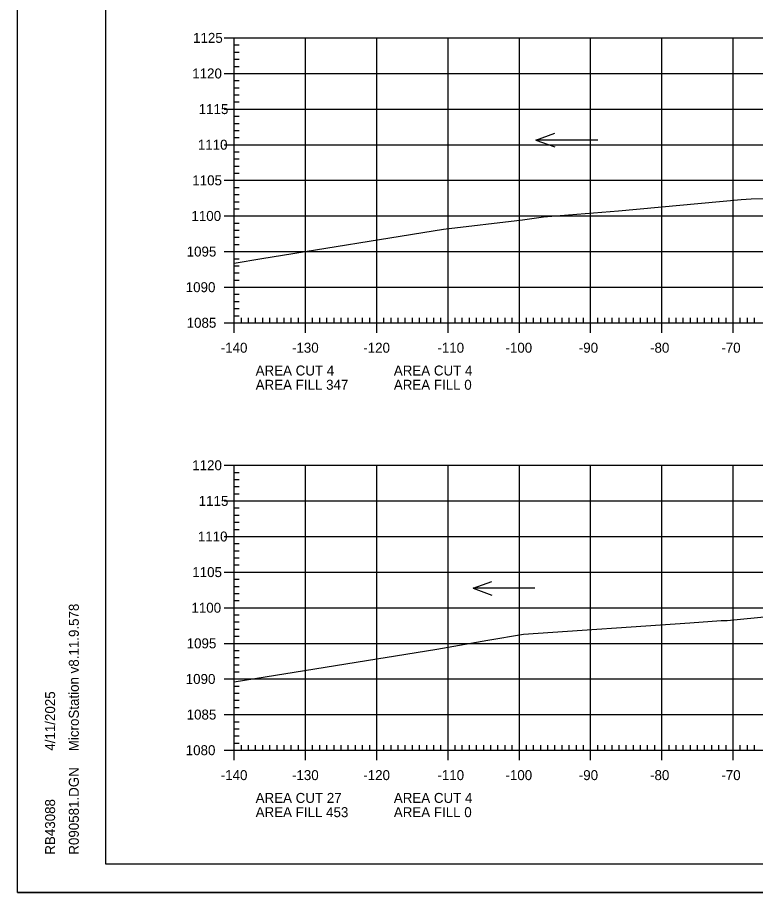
# Model space of a CAD drawing. Extents: x 1322838 to 1324533, y 339903 to 351025.
# Drawn here: x 1323533.3 to 1323636.9, y 349531.9 to 349654.7 of the extents above; entities that cross this region are included whole.
import ezdxf

# ---------------------------------------------------------------- set-up
doc = ezdxf.new("R2010")
doc.units = 0
for name, color, linetype in [('R_Axis', 7, 'Continuous'), ('R_Axis Annot', 7, 'Continuous'), ('R_Border', 7, 'Continuous'), ('R_Exist Surface', 7, 'Continuous'), ('R_Grid', 7, 'Continuous'), ('R_No Plot', 7, 'Continuous'), ('R_Water Annot', 7, 'Continuous')]:
    doc.layers.add(name, color=color, linetype=linetype)

msp = doc.modelspace()

# ---------------------------------------------------------------- linework, layer by layer
at = {"layer": 'R_Axis'}
for p, q in [((1323562.32, 349651.89), (1323565.12, 349651.89)), ((1323563.72, 349611.89), (1323563.72, 349651.89)), ((1323563.72, 349650.89), (1323564.42, 349650.89)), ((1323563.72, 349649.89), (1323564.42, 349649.89)), ((1323563.72, 349648.89), (1323564.42, 349648.89)), ((1323563.72, 349647.89), (1323564.42, 349647.89)), ((1323562.32, 349646.89), (1323565.12, 349646.89)), ((1323563.72, 349645.89), (1323564.42, 349645.89)), ((1323563.72, 349644.89), (1323564.42, 349644.89)), ((1323563.72, 349643.89), (1323564.42, 349643.89)), ((1323563.72, 349642.89), (1323564.42, 349642.89)), ((1323562.32, 349641.89), (1323565.12, 349641.89)), ((1323563.72, 349640.89), (1323564.42, 349640.89)), ((1323563.72, 349639.89), (1323564.42, 349639.89)), ((1323563.72, 349638.89), (1323564.42, 349638.89)), ((1323563.72, 349637.89), (1323564.42, 349637.89)), ((1323562.32, 349636.89), (1323565.12, 349636.89)), ((1323563.72, 349635.89), (1323564.42, 349635.89)), ((1323563.72, 349634.89), (1323564.42, 349634.89)), ((1323563.72, 349633.89), (1323564.42, 349633.89)), ((1323563.72, 349632.89), (1323564.42, 349632.89)), ((1323562.32, 349631.89), (1323565.12, 349631.89)), ((1323563.72, 349630.89), (1323564.42, 349630.89)), ((1323563.72, 349629.89), (1323564.42, 349629.89)), ((1323563.72, 349628.89), (1323564.42, 349628.89)), ((1323563.72, 349627.89), (1323564.42, 349627.89)), ((1323562.32, 349626.89), (1323565.12, 349626.89)), ((1323563.72, 349625.89), (1323564.42, 349625.89)), ((1323563.72, 349624.89), (1323564.42, 349624.89)), ((1323563.72, 349623.89), (1323564.42, 349623.89)), ((1323563.72, 349622.89), (1323564.42, 349622.89)), ((1323562.32, 349621.89), (1323565.12, 349621.89)), ((1323563.72, 349620.89), (1323564.42, 349620.89)), ((1323563.72, 349619.89), (1323564.42, 349619.89)), ((1323563.72, 349618.89), (1323564.42, 349618.89)), ((1323562.32, 349616.89), (1323565.12, 349616.89)), ((1323563.72, 349617.89), (1323564.42, 349617.89)), ((1323563.72, 349615.89), (1323564.42, 349615.89)), ((1323563.72, 349614.89), (1323564.42, 349614.89)), ((1323563.72, 349613.89), (1323564.42, 349613.89)), ((1323563.72, 349610.49), (1323563.72, 349613.29)), ((1323573.72, 349610.49), (1323573.72, 349613.29)), ((1323583.72, 349610.49), (1323583.72, 349613.29)), ((1323593.72, 349610.49), (1323593.72, 349613.29)), ((1323603.72, 349610.49), (1323603.72, 349613.29)), ((1323613.72, 349610.49), (1323613.72, 349613.29)), ((1323623.72, 349610.49), (1323623.72, 349613.29)), ((1323633.72, 349610.49), (1323633.72, 349613.29)), ((1323562.32, 349611.89), (1323565.12, 349611.89)), ((1323563.72, 349612.89), (1323564.42, 349612.89)), ((1323563.72, 349611.89), (1323843.72, 349611.89)), ((1323564.72, 349611.89), (1323564.72, 349612.59)), ((1323565.72, 349611.89), (1323565.72, 349612.59)), ((1323566.72, 349611.89), (1323566.72, 349612.59)), ((1323567.72, 349611.89), (1323567.72, 349612.59)), ((1323568.72, 349611.89), (1323568.72, 349612.59)), ((1323569.72, 349611.89), (1323569.72, 349612.59)), ((1323570.72, 349611.89), (1323570.72, 349612.59)), ((1323571.72, 349611.89), (1323571.72, 349612.59)), ((1323572.72, 349611.89), (1323572.72, 349612.59)), ((1323574.72, 349611.89), (1323574.72, 349612.59)), ((1323575.72, 349611.89), (1323575.72, 349612.59)), ((1323576.72, 349611.89), (1323576.72, 349612.59)), ((1323577.72, 349611.89), (1323577.72, 349612.59)), ((1323578.72, 349611.89), (1323578.72, 349612.59)), ((1323579.72, 349611.89), (1323579.72, 349612.59)), ((1323580.72, 349611.89), (1323580.72, 349612.59)), ((1323581.72, 349611.89), (1323581.72, 349612.59)), ((1323582.72, 349611.89), (1323582.72, 349612.59)), ((1323584.72, 349611.89), (1323584.72, 349612.59)), ((1323585.72, 349611.89), (1323585.72, 349612.59)), ((1323586.72, 349611.89), (1323586.72, 349612.59)), ((1323587.72, 349611.89), (1323587.72, 349612.59)), ((1323588.72, 349611.89), (1323588.72, 349612.59)), ((1323589.72, 349611.89), (1323589.72, 349612.59)), ((1323590.72, 349611.89), (1323590.72, 349612.59)), ((1323591.72, 349611.89), (1323591.72, 349612.59)), ((1323592.72, 349611.89), (1323592.72, 349612.59)), ((1323594.72, 349611.89), (1323594.72, 349612.59)), ((1323595.72, 349611.89), (1323595.72, 349612.59)), ((1323596.72, 349611.89), (1323596.72, 349612.59)), ((1323597.72, 349611.89), (1323597.72, 349612.59)), ((1323598.72, 349611.89), (1323598.72, 349612.59)), ((1323599.72, 349611.89), (1323599.72, 349612.59)), ((1323600.72, 349611.89), (1323600.72, 349612.59)), ((1323601.72, 349611.89), (1323601.72, 349612.59)), ((1323602.72, 349611.89), (1323602.72, 349612.59)), ((1323604.72, 349611.89), (1323604.72, 349612.59)), ((1323605.72, 349611.89), (1323605.72, 349612.59)), ((1323606.72, 349611.89), (1323606.72, 349612.59)), ((1323607.72, 349611.89), (1323607.72, 349612.59)), ((1323608.72, 349611.89), (1323608.72, 349612.59)), ((1323609.72, 349611.89), (1323609.72, 349612.59)), ((1323610.72, 349611.89), (1323610.72, 349612.59)), ((1323611.72, 349611.89), (1323611.72, 349612.59)), ((1323612.72, 349611.89), (1323612.72, 349612.59)), ((1323614.72, 349611.89), (1323614.72, 349612.59)), ((1323615.72, 349611.89), (1323615.72, 349612.59)), ((1323616.72, 349611.89), (1323616.72, 349612.59)), ((1323617.72, 349611.89), (1323617.72, 349612.59)), ((1323618.72, 349611.89), (1323618.72, 349612.59)), ((1323619.72, 349611.89), (1323619.72, 349612.59)), ((1323620.72, 349611.89), (1323620.72, 349612.59)), ((1323621.72, 349611.89), (1323621.72, 349612.59)), ((1323622.72, 349611.89), (1323622.72, 349612.59)), ((1323624.72, 349611.89), (1323624.72, 349612.59)), ((1323625.72, 349611.89), (1323625.72, 349612.59)), ((1323626.72, 349611.89), (1323626.72, 349612.59)), ((1323627.72, 349611.89), (1323627.72, 349612.59)), ((1323628.72, 349611.89), (1323628.72, 349612.59)), ((1323629.72, 349611.89), (1323629.72, 349612.59)), ((1323630.72, 349611.89), (1323630.72, 349612.59)), ((1323631.72, 349611.89), (1323631.72, 349612.59)), ((1323632.72, 349611.89), (1323632.72, 349612.59)), ((1323634.72, 349611.89), (1323634.72, 349612.59)), ((1323635.72, 349611.89), (1323635.72, 349612.59)), ((1323636.72, 349611.89), (1323636.72, 349612.59)), ((1323562.32, 349591.89), (1323565.12, 349591.89)), ((1323563.72, 349551.89), (1323563.72, 349591.89)), ((1323563.72, 349590.89), (1323564.42, 349590.89)), ((1323563.72, 349589.89), (1323564.42, 349589.89)), ((1323563.72, 349588.89), (1323564.42, 349588.89)), ((1323563.72, 349587.89), (1323564.42, 349587.89)), ((1323562.32, 349586.89), (1323565.12, 349586.89)), ((1323563.72, 349585.89), (1323564.42, 349585.89)), ((1323563.72, 349584.89), (1323564.42, 349584.89)), ((1323563.72, 349583.89), (1323564.42, 349583.89)), ((1323563.72, 349582.89), (1323564.42, 349582.89)), ((1323562.32, 349581.89), (1323565.12, 349581.89)), ((1323563.72, 349580.89), (1323564.42, 349580.89)), ((1323563.72, 349579.89), (1323564.42, 349579.89)), ((1323563.72, 349578.89), (1323564.42, 349578.89)), ((1323563.72, 349577.89), (1323564.42, 349577.89)), ((1323562.32, 349576.89), (1323565.12, 349576.89)), ((1323563.72, 349575.89), (1323564.42, 349575.89)), ((1323563.72, 349574.89), (1323564.42, 349574.89)), ((1323563.72, 349573.89), (1323564.42, 349573.89)), ((1323563.72, 349572.89), (1323564.42, 349572.89)), ((1323562.32, 349571.89), (1323565.12, 349571.89)), ((1323563.72, 349570.89), (1323564.42, 349570.89)), ((1323563.72, 349569.89), (1323564.42, 349569.89)), ((1323563.72, 349568.89), (1323564.42, 349568.89)), ((1323563.72, 349567.89), (1323564.42, 349567.89)), ((1323562.32, 349566.89), (1323565.12, 349566.89)), ((1323563.72, 349565.89), (1323564.42, 349565.89)), ((1323563.72, 349564.89), (1323564.42, 349564.89)), ((1323563.72, 349563.89), (1323564.42, 349563.89)), ((1323563.72, 349562.89), (1323564.42, 349562.89)), ((1323562.32, 349561.89), (1323565.12, 349561.89)), ((1323563.72, 349560.89), (1323564.42, 349560.89)), ((1323563.72, 349559.89), (1323564.42, 349559.89)), ((1323563.72, 349558.89), (1323564.42, 349558.89)), ((1323563.72, 349557.89), (1323564.42, 349557.89)), ((1323562.32, 349556.89), (1323565.12, 349556.89)), ((1323563.72, 349555.89), (1323564.42, 349555.89)), ((1323563.72, 349554.89), (1323564.42, 349554.89)), ((1323563.72, 349553.89), (1323564.42, 349553.89)), ((1323563.72, 349550.49), (1323563.72, 349553.29)), ((1323563.72, 349552.89), (1323564.42, 349552.89)), ((1323573.72, 349550.49), (1323573.72, 349553.29)), ((1323583.72, 349550.49), (1323583.72, 349553.29)), ((1323593.72, 349550.49), (1323593.72, 349553.29)), ((1323603.72, 349550.49), (1323603.72, 349553.29)), ((1323613.72, 349550.49), (1323613.72, 349553.29)), ((1323623.72, 349550.49), (1323623.72, 349553.29)), ((1323633.72, 349550.49), (1323633.72, 349553.29)), ((1323562.32, 349551.89), (1323565.12, 349551.89)), ((1323563.72, 349551.89), (1323843.72, 349551.89)), ((1323564.72, 349551.89), (1323564.72, 349552.59)), ((1323565.72, 349551.89), (1323565.72, 349552.59)), ((1323566.72, 349551.89), (1323566.72, 349552.59)), ((1323567.72, 349551.89), (1323567.72, 349552.59)), ((1323568.72, 349551.89), (1323568.72, 349552.59)), ((1323569.72, 349551.89), (1323569.72, 349552.59)), ((1323570.72, 349551.89), (1323570.72, 349552.59)), ((1323571.72, 349551.89), (1323571.72, 349552.59)), ((1323572.72, 349551.89), (1323572.72, 349552.59)), ((1323574.72, 349551.89), (1323574.72, 349552.59)), ((1323575.72, 349551.89), (1323575.72, 349552.59)), ((1323576.72, 349551.89), (1323576.72, 349552.59)), ((1323577.72, 349551.89), (1323577.72, 349552.59)), ((1323578.72, 349551.89), (1323578.72, 349552.59)), ((1323579.72, 349551.89), (1323579.72, 349552.59)), ((1323580.72, 349551.89), (1323580.72, 349552.59)), ((1323581.72, 349551.89), (1323581.72, 349552.59)), ((1323582.72, 349551.89), (1323582.72, 349552.59)), ((1323584.72, 349551.89), (1323584.72, 349552.59)), ((1323585.72, 349551.89), (1323585.72, 349552.59)), ((1323586.72, 349551.89), (1323586.72, 349552.59)), ((1323587.72, 349551.89), (1323587.72, 349552.59)), ((1323588.72, 349551.89), (1323588.72, 349552.59)), ((1323589.72, 349551.89), (1323589.72, 349552.59)), ((1323590.72, 349551.89), (1323590.72, 349552.59)), ((1323591.72, 349551.89), (1323591.72, 349552.59)), ((1323592.72, 349551.89), (1323592.72, 349552.59)), ((1323594.72, 349551.89), (1323594.72, 349552.59)), ((1323595.72, 349551.89), (1323595.72, 349552.59)), ((1323596.72, 349551.89), (1323596.72, 349552.59)), ((1323597.72, 349551.89), (1323597.72, 349552.59)), ((1323598.72, 349551.89), (1323598.72, 349552.59)), ((1323599.72, 349551.89), (1323599.72, 349552.59)), ((1323600.72, 349551.89), (1323600.72, 349552.59)), ((1323601.72, 349551.89), (1323601.72, 349552.59)), ((1323602.72, 349551.89), (1323602.72, 349552.59)), ((1323604.72, 349551.89), (1323604.72, 349552.59)), ((1323605.72, 349551.89), (1323605.72, 349552.59)), ((1323606.72, 349551.89), (1323606.72, 349552.59)), ((1323607.72, 349551.89), (1323607.72, 349552.59)), ((1323608.72, 349551.89), (1323608.72, 349552.59)), ((1323609.72, 349551.89), (1323609.72, 349552.59)), ((1323610.72, 349551.89), (1323610.72, 349552.59)), ((1323611.72, 349551.89), (1323611.72, 349552.59)), ((1323612.72, 349551.89), (1323612.72, 349552.59)), ((1323614.72, 349551.89), (1323614.72, 349552.59)), ((1323615.72, 349551.89), (1323615.72, 349552.59)), ((1323616.72, 349551.89), (1323616.72, 349552.59)), ((1323617.72, 349551.89), (1323617.72, 349552.59)), ((1323618.72, 349551.89), (1323618.72, 349552.59)), ((1323619.72, 349551.89), (1323619.72, 349552.59)), ((1323620.72, 349551.89), (1323620.72, 349552.59)), ((1323621.72, 349551.89), (1323621.72, 349552.59)), ((1323622.72, 349551.89), (1323622.72, 349552.59)), ((1323624.72, 349551.89), (1323624.72, 349552.59)), ((1323625.72, 349551.89), (1323625.72, 349552.59)), ((1323626.72, 349551.89), (1323626.72, 349552.59)), ((1323627.72, 349551.89), (1323627.72, 349552.59)), ((1323628.72, 349551.89), (1323628.72, 349552.59)), ((1323629.72, 349551.89), (1323629.72, 349552.59)), ((1323630.72, 349551.89), (1323630.72, 349552.59)), ((1323631.72, 349551.89), (1323631.72, 349552.59)), ((1323632.72, 349551.89), (1323632.72, 349552.59)), ((1323634.72, 349551.89), (1323634.72, 349552.59)), ((1323635.72, 349551.89), (1323635.72, 349552.59)), ((1323636.72, 349551.89), (1323636.72, 349552.59))]:
    msp.add_line(p, q, dxfattribs=at)
at = {"layer": 'R_Border'}
for p, q in [((1323545.72, 349535.89), (1323545.72, 349741.35)), ((1323545.72, 349535.89), (1323545.72, 349535.89)), ((1323861.9, 349535.89), (1323545.72, 349535.89))]:
    msp.add_line(p, q, dxfattribs=at)
at = {"layer": 'R_Exist Surface'}
for points in [[(1323563.72, 349620.27), (1323567.58, 349620.92), (1323593.08, 349625.03), (1323604.17, 349626.33), (1323607.1, 349626.77), (1323617.62, 349627.61), (1323634.85, 349629.19), (1323636.25, 349629.29), (1323640.27, 349629.34)], [(1323563.72, 349561.48), (1323592.12, 349566.07), (1323599.32, 349567.35), (1323604.29, 349568.19), (1323627.65, 349569.76), (1323632.05, 349570.09), (1323632.86, 349570.11), (1323639.02, 349570.71)]]:
    msp.add_lwpolyline(points, dxfattribs=at)
at = {"layer": 'R_Grid'}
for p, q in [((1323563.72, 349651.89), (1323843.72, 349651.89)), ((1323563.72, 349611.89), (1323563.72, 349651.89)), ((1323573.72, 349611.89), (1323573.72, 349651.89)), ((1323583.72, 349611.89), (1323583.72, 349651.89)), ((1323593.72, 349611.89), (1323593.72, 349651.89)), ((1323603.72, 349611.89), (1323603.72, 349651.89)), ((1323613.72, 349611.89), (1323613.72, 349651.89)), ((1323623.72, 349611.89), (1323623.72, 349651.89)), ((1323633.72, 349611.89), (1323633.72, 349651.89)), ((1323563.72, 349646.89), (1323843.72, 349646.89)), ((1323563.72, 349641.89), (1323843.72, 349641.89)), ((1323563.72, 349636.89), (1323843.72, 349636.89)), ((1323563.72, 349631.89), (1323843.72, 349631.89)), ((1323563.72, 349626.89), (1323843.72, 349626.89)), ((1323563.72, 349621.89), (1323843.72, 349621.89)), ((1323563.72, 349616.89), (1323843.72, 349616.89)), ((1323563.72, 349611.89), (1323843.72, 349611.89)), ((1323563.72, 349591.89), (1323843.72, 349591.89)), ((1323563.72, 349551.89), (1323563.72, 349591.89)), ((1323573.72, 349551.89), (1323573.72, 349591.89)), ((1323583.72, 349551.89), (1323583.72, 349591.89)), ((1323593.72, 349551.89), (1323593.72, 349591.89)), ((1323603.72, 349551.89), (1323603.72, 349591.89)), ((1323613.72, 349551.89), (1323613.72, 349591.89)), ((1323623.72, 349551.89), (1323623.72, 349591.89)), ((1323633.72, 349551.89), (1323633.72, 349591.89)), ((1323563.72, 349586.89), (1323843.72, 349586.89)), ((1323563.72, 349581.89), (1323843.72, 349581.89)), ((1323563.72, 349576.89), (1323843.72, 349576.89)), ((1323563.72, 349571.89), (1323843.72, 349571.89)), ((1323563.72, 349566.89), (1323843.72, 349566.89)), ((1323563.72, 349561.89), (1323843.72, 349561.89)), ((1323563.72, 349556.89), (1323843.72, 349556.89)), ((1323563.72, 349551.89), (1323843.72, 349551.89))]:
    msp.add_line(p, q, dxfattribs=at)
at = {"layer": 'R_No Plot'}
msp.add_line((1323533.31, 349531.92), (1323866.65, 349531.92), dxfattribs=at)
for points in [[(1323533.31, 349745.25), (1323866.65, 349745.25), (1323866.65, 349531.91), (1323533.31, 349531.91)], [(1323779.64, 349741.35), (1323799.26, 349741.35), (1323799.26, 349731.47), (1323815.37, 349731.47), (1323838.57, 349731.47), (1323838.57, 349698.8), (1323861.77, 349698.8), (1323861.9, 349535.89), (1323545.72, 349535.89), (1323545.72, 349741.35)]]:
    msp.add_lwpolyline(points, close=True, dxfattribs=at)
at = {"layer": 'R_Water Annot'}
for p, q in [((1323606.05, 349637.55), (1323608.71, 349638.52)), ((1323614.74, 349637.55), (1323606.05, 349637.55)), ((1323606.05, 349637.55), (1323608.71, 349636.58)), ((1323597.22, 349574.62), (1323599.88, 349575.58)), ((1323605.91, 349574.62), (1323597.22, 349574.62)), ((1323597.22, 349574.62), (1323599.88, 349573.65))]:
    msp.add_line(p, q, dxfattribs=at)

# ---------------------------------------------------------------- texts
at = {"layer": 'R_Axis Annot'}
for s, p in [('1125', (1323557.94, 349651.19)), ('1120', (1323557.82, 349646.19)), ('1115', (1323558.73, 349641.19)), ('1110', (1323558.61, 349636.19)), ('1105', (1323557.83, 349631.19)), ('1100', (1323557.71, 349626.19)), ('1095', (1323557.04, 349621.19)), ('1090', (1323556.91, 349616.19)), ('1085', (1323557.04, 349611.19)), ('-140', (1323561.82, 349607.69)), ('-130', (1323571.82, 349607.69)), ('-120', (1323581.82, 349607.69)), ('-110', (1323592.22, 349607.69)), ('-100', (1323601.77, 349607.69)), ('-90', (1323612.06, 349607.69)), ('-80', (1323622.06, 349607.69)), ('-70', (1323632.06, 349607.69)), ('AREA CUT 4', (1323566.72, 349604.49)), ('AREA CUT 4', (1323586.11, 349604.49)), ('AREA FILL 347', (1323566.72, 349602.49)), ('AREA FILL 0', (1323586.11, 349602.49)), ('1120', (1323557.82, 349591.19)), ('1115', (1323558.73, 349586.19)), ('1110', (1323558.61, 349581.19)), ('1105', (1323557.83, 349576.19)), ('1100', (1323557.71, 349571.19)), ('1095', (1323557.04, 349566.19)), ('1090', (1323556.91, 349561.19)), ('1085', (1323557.04, 349556.19)), ('1080', (1323556.91, 349551.19)), ('-140', (1323561.82, 349547.69)), ('-130', (1323571.82, 349547.69)), ('-120', (1323581.82, 349547.69)), ('-110', (1323592.22, 349547.69)), ('-100', (1323601.77, 349547.69)), ('-90', (1323612.06, 349547.69)), ('-80', (1323622.06, 349547.69)), ('-70', (1323632.06, 349547.69)), ('AREA CUT 27', (1323566.72, 349544.49)), ('AREA CUT 4', (1323586.11, 349544.49)), ('AREA FILL 453', (1323566.72, 349542.49)), ('AREA FILL 0', (1323586.11, 349542.49))]:
    msp.add_text(s, height=1.4, dxfattribs=at).set_placement(p)
at = {"layer": 'R_Border'}
for s, p in [('MicroStation v8.11.9.578', (1323541.91, 349551.75)), ('4/11/2025', (1323538.58, 349551.82)), ('R090581.DGN', (1323541.91, 349537.22)), ('RB43088', (1323538.58, 349537.22))]:
    msp.add_text(s, height=1.4, rotation=90, dxfattribs=at).set_placement(p)

doc.saveas('drawing.dxf')
